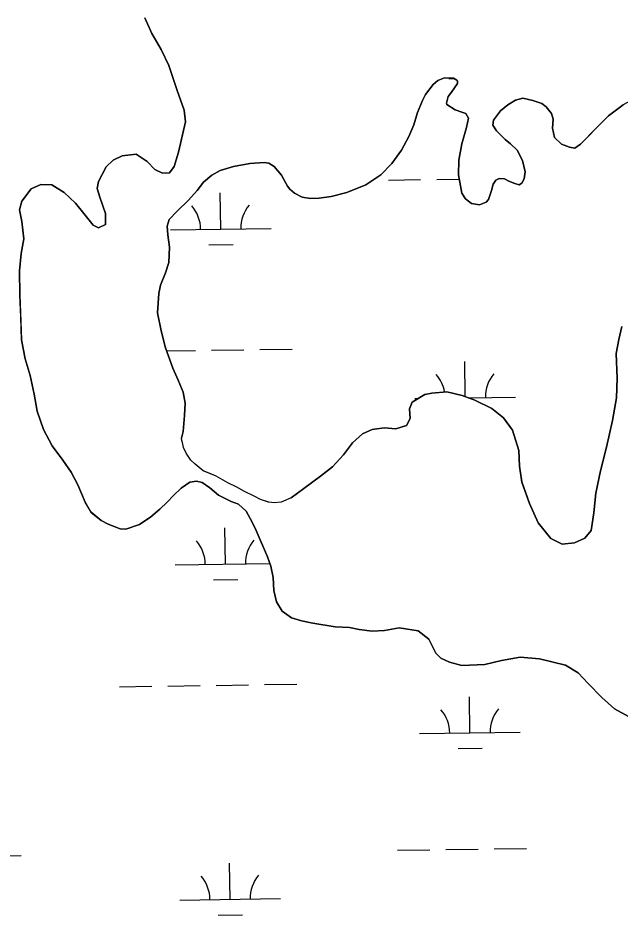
# Model space of a CAD drawing. Extents: x 3767014 to 3805179, y 361544 to 387384.
# Drawn here: x 3777201 to 3777799, y 371251 to 372142 of the extents above; entities that cross this region are included whole.
import ezdxf

# ---------------------------------------------------------------- set-up
doc = ezdxf.new("R2010")
doc.units = 0
doc.layers.add('V-TOPO-SHOR', color=7, linetype='Continuous')
doc.layers.add('V-WETL-SWMP', color=7, linetype='Continuous')

msp = doc.modelspace()

# ---------------------------------------------------------------- linework, layer by layer
at = {"layer": 'V-TOPO-SHOR'}
for points in [[(3777362.882, 371674.944), (3777355.358, 371667.615), (3777349.015, 371661.051), (3777341.888, 371654.108), (3777332.795, 371646.408), (3777321.748, 371638.732), (3777308.006, 371634.222), (3777302.538, 371634.683), (3777290.475, 371639.141), (3777283.485, 371642.752), (3777273.432, 371651.093), (3777267.695, 371660.942), (3777260.492, 371678.24), (3777253.621, 371690.841), (3777245.566, 371702.674), (3777234.804, 371716.889), (3777226.416, 371733.03), (3777220.012, 371751.488), (3777217.103, 371768.337), (3777213.044, 371786.765), (3777208.178, 371803.249), (3777204.514, 371822.064), (3777203.64, 371844.752), (3777202.753, 371866.658), (3777202.284, 371890.513), (3777204.072, 371907.691), (3777206.611, 371922.515), (3777204.883, 371939.738), (3777202.294, 371951.111), (3777204.754, 371959.68), (3777213.906, 371972.07), (3777223.737, 371976.242), (3777234.681, 371976.099), (3777246.701, 371968.515), (3777257.9, 371957.81), (3777266.366, 371947.535), (3777275.598, 371936.077), (3777281.036, 371933.269), (3777287.727, 371936.699), (3777287.87, 371947.644), (3777282.215, 371963.747), (3777279.594, 371972.384), (3777280.858, 371979.404), (3777288.474, 371993.771), (3777295.597, 372000.322), (3777304.258, 372004.902), (3777318.35, 372006.28), (3777329.205, 371999.102), (3777336.92, 371991.18), (3777344.301, 371987.565), (3777351.342, 371987.864), (3777356.113, 371994.058), (3777360.211, 372008.469), (3777363.941, 372024.45), (3777367.252, 372038.481), (3777365.841, 372050.228), (3777359.056, 372069.473), (3777354.915, 372081.648), (3777350.784, 372094.604), (3777343.17, 372110.343), (3777333.995, 372126.1), (3777326.772, 372141.833)], [(3777733.568, 372022.83), (3777731.739, 372032.228), (3777732.247, 372041.209), (3777730.756, 372046.697), (3777725.376, 372053.409), (3777721.118, 372056.591), (3777712.177, 372059.833), (3777702.436, 372061.914), (3777694.99, 372060.058), (3777687.506, 372055.469), (3777680.003, 372049.315), (3777673.238, 372040.027), (3777672.396, 372035.349), (3777676.226, 372029.441), (3777684.713, 372021.124), (3777690.124, 372016.756), (3777696.684, 372010.419), (3777702.019, 372000.191), (3777704.603, 371988.829), (3777703.731, 371981.806), (3777701.33, 371977.54), (3777698.576, 371976.015), (3777694.296, 371977.241), (3777688.467, 371979.662), (3777684.201, 371982.062), (3777678.733, 371982.134), (3777675.585, 371980.612), (3777672.802, 371976.744), (3777671.155, 371970.514), (3777668.304, 371961.564), (3777665.925, 371958.861), (3777659.248, 371956.215), (3777651.451, 371957.488), (3777645.262, 371962.256), (3777641.82, 371967.771), (3777638.539, 371985.786), (3777638.733, 372000.63), (3777641.676, 372016.608), (3777646.188, 372032.959), (3777648.265, 372042.308), (3777645.588, 372046.64), (3777641.701, 372048.254), (3777635.086, 372050.294), (3777626.955, 372055.87), (3777626.58, 372057.048), (3777628.229, 372063.667), (3777631.41, 372067.923), (3777637.382, 372076.44), (3777637.418, 372079.174), (3777636.646, 372079.965), (3777633.548, 372081.96), (3777624.563, 372082.077), (3777617.887, 372079.43), (3777613.148, 372075.584), (3777605.595, 372065.527), (3777602.783, 372059.702), (3777597.546, 372047.66), (3777593.872, 372035.597), (3777589.03, 372023.94), (3777581.821, 372010.362), (3777572.272, 371997.201), (3777561.188, 371986.017), (3777546.211, 371976.056), (3777527.359, 371968.488), (3777512.069, 371964.392), (3777499.934, 371962.598), (3777491.335, 371962.32), (3777483.147, 371963.6), (3777475.387, 371967.608), (3777470.75, 371971.575), (3777468.446, 371974.731), (3777462.73, 371985.745), (3777455.417, 371994.043), (3777449.994, 371997.631), (3777445.312, 371998.084), (3777431.234, 371997.097), (3777414.789, 371994.187), (3777401.841, 371990.058), (3777393.577, 371985.478), (3777385.281, 371978.554), (3777378.924, 371970.434), (3777370.204, 371960.78), (3777359.122, 371949.987), (3777351.198, 371941.496), (3777349.158, 371934.881), (3777349.826, 371926.277), (3777351.231, 371914.147), (3777350.639, 371898.918), (3777347.383, 371888.803), (3777342.531, 371876.363), (3777340.862, 371868.181), (3777339.439, 371849.057), (3777343.109, 371831.037), (3777347.577, 371814.18), (3777354.737, 371794.16), (3777360.048, 371781.981), (3777364.971, 371770.195), (3777366.781, 371759.232), (3777366.233, 371747.128), (3777364.85, 371731.129), (3777363.202, 371724.508)], [(3777844.06, 372076.858), (3777827.149, 372068.486), (3777815.75, 372063.165), (3777801.977, 372055.532), (3777787.375, 372044.393), (3777775.499, 372032.437), (3777766.787, 372023.565), (3777759.66, 372016.235), (3777753.749, 372012.408), (3777748.68, 372013.253), (3777740.519, 372016.487), (3777733.568, 372022.83)], [(3777795.432, 371764.559), (3777796.077, 371784.084), (3777794.838, 371808.714), (3777797.75, 371822.349), (3777800.654, 371835.204)], [(3777576.247, 371733.83), (3777586.839, 371737.208), (3777590.448, 371744.191), (3777589.788, 371753.577), (3777592.219, 371760.186), (3777604.82, 371767.835), (3777611.874, 371769.306), (3777626.736, 371770.674), (3777641.924, 371766.959), (3777654.753, 371762.103), (3777671.448, 371754.071), (3777683.044, 371744.544), (3777691.869, 371732.317), (3777698.248, 371712.306), (3777698.826, 371696.674), (3777701.355, 371681.013), (3777708.892, 371659.818), (3777717.624, 371640.558), (3777729.92, 371624.77), (3777741.176, 371619.153), (3777753.696, 371620.552), (3777763.913, 371625.106), (3777770.266, 371632.837), (3777772.838, 371650.385), (3777774.657, 371669.894), (3777779.247, 371692.102), (3777785.411, 371715.464), (3777791.229, 371741.955), (3777795.432, 371764.559)], [(3777472.208, 371665.259), (3777484.83, 371674.471), (3777501.401, 371686.755), (3777513.24, 371695.977), (3777524.336, 371707.944), (3777533.089, 371719.941), (3777542.973, 371728.797), (3777552.793, 371732.964), (3777564.538, 371734.764), (3777576.247, 371733.83)], [(3777365.348, 371715.138), (3777364.242, 371720.236), (3777363.484, 371722.2), (3777363.202, 371724.508)], [(3777472.208, 371665.259), (3777462.38, 371661.088), (3777455.333, 371660.397), (3777449.867, 371660.86), (3777441.693, 371663.705), (3777435.48, 371666.914), (3777425.768, 371671.733), (3777418.393, 371675.739), (3777409.458, 371680.157), (3777397.819, 371686.956), (3777390.819, 371689.782), (3777384.986, 371692.207), (3777376.86, 371698.568), (3777372.61, 371702.533), (3777368.01, 371709.629), (3777365.348, 371715.138)], [(3777448.663, 371606.617), (3777437.396, 371632.917), (3777433.595, 371641.177), (3777427.484, 371652.203), (3777419.753, 371658.952), (3777412.753, 371661.78), (3777399.93, 371667.813), (3777391.427, 371675.352), (3777383.675, 371680.535), (3777378.22, 371681.781), (3777371.557, 371680.695), (3777362.882, 371674.944)], [(3777530.3, 371536.745), (3777515.851, 371537.327), (3777493.628, 371540.743), (3777482.332, 371543.233), (3777472.602, 371546.096), (3777463.314, 371552.861), (3777457.571, 371561.921), (3777454.987, 371573.284), (3777454.372, 371586.184), (3777452.179, 371597.542), (3777448.663, 371606.617)], [(3777807.308, 371448.339), (3777793.345, 371455.946), (3777780.596, 371467.052), (3777767.104, 371480.902), (3777757.085, 371491.583), (3777744.682, 371499.169), (3777718.98, 371505.366), (3777699.469, 371507.182), (3777681.063, 371503.908), (3777664.602, 371499.826), (3777641.539, 371498.956), (3777629.472, 371502.239), (3777620.93, 371506.259), (3777615.912, 371511.012), (3777612.49, 371518.088), (3777609.066, 371525.166), (3777598.23, 371533.122), (3777579.517, 371536.1), (3777565.03, 371533.557), (3777552.519, 371532.938), (3777539.649, 371534.671), (3777530.3, 371536.745)]]:
    msp.add_lwpolyline(points, dxfattribs=at)
at = {"layer": 'V-WETL-SWMP'}
for p, q in [((3777628.725, 372081.615), (3777633.969, 372081.688)), ((3777568.712, 371980.771), (3777600.709, 371981.216)), ((3777616.707, 371981.438), (3777639.274, 371981.751)), ((3777402.309, 371932.025), (3777401.809, 371968.022)), ((3777352.314, 371931.331), (3777452.304, 371932.72)), ((3777390.524, 371916.429), (3777414.522, 371916.762)), ((3777348.644, 371811.197), (3777377.135, 371811.593)), ((3777393.134, 371811.815), (3777425.13, 371812.26)), ((3777441.129, 371812.482), (3777473.126, 371812.926)), ((3777645.114, 371765.752), (3777644.63, 371800.565)), ((3777595.135, 371763.874), (3777598.368, 371763.919)), ((3777648.129, 371764.61), (3777695.125, 371765.263)), ((3777406.931, 371599.383), (3777406.431, 371635.38)), ((3777356.936, 371598.689), (3777451.227, 371599.998)), ((3777395.146, 371583.787), (3777419.144, 371584.12)), ((3777301.765, 371477.84), (3777333.762, 371478.284)), ((3777349.76, 371478.506), (3777381.757, 371478.951)), ((3777397.756, 371479.173), (3777429.753, 371479.618)), ((3777445.751, 371479.84), (3777477.748, 371480.284)), ((3777649.752, 371431.927), (3777649.252, 371467.923)), ((3777599.757, 371431.232), (3777699.747, 371432.621)), ((3777637.968, 371416.331), (3777661.965, 371416.664)), ((3777577.955, 371315.486), (3777609.952, 371315.931)), ((3777625.95, 371316.153), (3777657.947, 371316.597)), ((3777673.945, 371316.82), (3777705.942, 371317.264)), ((3777172.086, 371309.848), (3777204.083, 371310.293)), ((3777411.552, 371266.74), (3777411.052, 371302.737)), ((3777361.557, 371266.046), (3777461.547, 371267.435)), ((3777399.767, 371251.144), (3777423.765, 371251.477))]:
    msp.add_line(p, q, dxfattribs=at)
for points in [[(3777326.772, 372141.834), (3777333.994, 372126.101), (3777343.171, 372110.342), (3777350.784, 372094.604), (3777354.915, 372081.648), (3777359.056, 372069.474), (3777365.842, 372050.228), (3777367.252, 372038.481), (3777360.212, 372008.469), (3777356.114, 371994.057), (3777351.341, 371987.864), (3777344.3, 371987.566), (3777336.919, 371991.181), (3777329.204, 371999.101), (3777318.351, 372006.281), (3777304.258, 372004.901), (3777295.597, 372000.323), (3777288.474, 371993.77), (3777280.857, 371979.404), (3777279.593, 371972.383), (3777282.216, 371963.748), (3777287.87, 371947.644), (3777287.726, 371936.699), (3777281.035, 371933.268), (3777275.599, 371936.076), (3777266.366, 371947.535), (3777257.899, 371957.811), (3777246.701, 371968.514), (3777234.681, 371976.099), (3777223.736, 371976.243), (3777213.907, 371972.071), (3777204.753, 371959.68), (3777202.295, 371951.111), (3777204.882, 371939.739), (3777206.612, 371922.514), (3777204.072, 371907.691), (3777202.283, 371890.512), (3777202.753, 371866.657), (3777204.514, 371822.065), (3777208.178, 371803.25), (3777213.044, 371786.766), (3777217.104, 371768.338), (3777220.011, 371751.489), (3777226.415, 371733.03), (3777234.805, 371716.89), (3777245.566, 371702.675), (3777253.621, 371690.84), (3777260.493, 371678.24), (3777267.695, 371660.943), (3777273.431, 371651.094), (3777283.486, 371642.752), (3777290.476, 371639.142), (3777302.538, 371634.683), (3777308.005, 371634.221), (3777321.748, 371638.732), (3777332.795, 371646.407), (3777341.888, 371654.107), (3777349.016, 371661.051), (3777355.358, 371667.614), (3777362.882, 371674.944), (3777371.558, 371680.695), (3777378.219, 371681.781), (3777383.676, 371680.536), (3777391.428, 371675.352), (3777399.93, 371667.813), (3777412.753, 371661.78), (3777419.753, 371658.952), (3777427.484, 371652.204), (3777433.595, 371641.177), (3777437.396, 371632.917), (3777448.663, 371606.617), (3777452.178, 371597.543), (3777454.373, 371586.185), (3777454.986, 371573.284), (3777457.572, 371561.921), (3777463.313, 371552.86), (3777472.601, 371546.096), (3777482.331, 371543.234), (3777493.628, 371540.742), (3777515.852, 371537.326), (3777530.3, 371536.746), (3777539.649, 371534.67), (3777552.519, 371532.939), (3777565.029, 371533.556), (3777579.517, 371536.101), (3777598.231, 371533.122), (3777609.066, 371525.166), (3777615.913, 371511.012), (3777620.93, 371506.258), (3777629.472, 371502.239), (3777641.54, 371498.956), (3777664.602, 371499.826), (3777681.064, 371503.908), (3777699.469, 371507.183), (3777718.98, 371505.365)], [(3777552.794, 371732.965), (3777542.972, 371728.796), (3777533.089, 371719.94), (3777524.337, 371707.943), (3777513.241, 371695.977), (3777501.4, 371686.756), (3777484.831, 371674.471), (3777472.208, 371665.26), (3777462.379, 371661.088), (3777455.333, 371660.398), (3777449.866, 371660.861), (3777441.693, 371663.705), (3777435.479, 371666.914), (3777425.768, 371671.733), (3777418.393, 371675.739), (3777409.458, 371680.156), (3777397.818, 371686.955), (3777384.986, 371692.206), (3777376.859, 371698.567), (3777372.61, 371702.533), (3777368.011, 371709.63), (3777365.347, 371715.139), (3777364.241, 371720.236), (3777363.484, 371722.2), (3777363.202, 371724.509), (3777364.851, 371731.129), (3777366.233, 371747.128), (3777366.782, 371759.232), (3777364.972, 371770.195), (3777360.048, 371781.98), (3777354.738, 371794.161), (3777347.577, 371814.18), (3777343.109, 371831.037), (3777339.439, 371849.057), (3777340.861, 371868.182), (3777342.531, 371876.364), (3777347.382, 371888.803), (3777350.64, 371898.918), (3777351.23, 371914.147), (3777349.826, 371926.276), (3777349.158, 371934.88), (3777351.198, 371941.495), (3777359.122, 371949.986), (3777370.203, 371960.78), (3777378.924, 371970.433), (3777385.282, 371978.554), (3777393.577, 371985.478), (3777401.841, 371990.058), (3777414.788, 371994.186), (3777431.234, 371997.096), (3777445.312, 371998.084), (3777449.994, 371997.632), (3777455.417, 371994.044), (3777462.731, 371985.744), (3777468.447, 371974.73), (3777470.75, 371971.575), (3777475.386, 371967.607), (3777483.147, 371963.599), (3777491.335, 371962.319), (3777499.934, 371962.598), (3777512.068, 371964.392), (3777527.358, 371968.489), (3777546.21, 371976.056), (3777561.187, 371986.018), (3777572.272, 371997.202), (3777581.821, 372010.361), (3777589.031, 372023.94), (3777593.872, 372035.597), (3777597.546, 372047.66), (3777602.783, 372059.703), (3777605.594, 372065.526), (3777613.148, 372075.585), (3777617.887, 372079.43), (3777624.563, 372082.077), (3777633.547, 372081.96), (3777636.647, 372079.966), (3777637.418, 372079.174), (3777637.382, 372076.44), (3777631.41, 372067.923), (3777628.229, 372063.667), (3777626.58, 372057.047), (3777626.955, 372055.87), (3777635.086, 372050.294), (3777641.701, 372048.254), (3777645.587, 372046.64), (3777648.265, 372042.308), (3777646.189, 372032.959), (3777641.677, 372016.609), (3777638.733, 372000.63), (3777638.539, 371985.786), (3777641.819, 371967.772), (3777645.263, 371962.257), (3777651.452, 371957.488), (3777659.249, 371956.214), (3777665.925, 371958.861), (3777668.304, 371961.565), (3777671.156, 371970.513), (3777672.801, 371976.743), (3777675.586, 371980.613), (3777678.732, 371982.134), (3777684.2, 371982.063)], [(3777684.2, 371982.063), (3777688.466, 371979.663), (3777694.295, 371977.242), (3777698.576, 371976.014), (3777701.331, 371977.541), (3777703.731, 371981.807), (3777704.604, 371988.828), (3777702.018, 372000.192), (3777696.683, 372010.419), (3777690.124, 372016.756), (3777684.712, 372021.124), (3777676.226, 372029.44), (3777672.396, 372035.35), (3777673.239, 372040.027), (3777680.002, 372049.315), (3777687.506, 372055.468), (3777694.989, 372060.058), (3777702.436, 372061.914), (3777712.176, 372059.833), (3777721.119, 372056.591), (3777725.375, 372053.409), (3777730.757, 372046.697), (3777732.247, 372041.208), (3777731.739, 372032.229), (3777733.569, 372022.829)], [(3777733.569, 372022.829), (3777740.519, 372016.487), (3777748.681, 372013.254), (3777753.748, 372012.407), (3777759.659, 372016.236), (3777775.498, 372032.437), (3777787.375, 372044.393), (3777801.977, 372055.532)], [(3777800.654, 371835.204), (3777797.751, 371822.349), (3777794.838, 371808.713), (3777796.078, 371784.084), (3777795.431, 371764.558), (3777791.229, 371741.954), (3777785.412, 371715.464), (3777779.246, 371692.103), (3777774.658, 371669.894), (3777772.839, 371650.384), (3777770.266, 371632.837), (3777763.913, 371625.107), (3777753.696, 371620.552), (3777741.176, 371619.153), (3777729.92, 371624.77), (3777717.624, 371640.559), (3777708.891, 371659.817), (3777701.355, 371681.012), (3777698.825, 371696.673), (3777698.248, 371712.307), (3777691.869, 371732.316), (3777683.043, 371744.543), (3777671.448, 371754.071), (3777654.753, 371762.103), (3777641.924, 371766.959), (3777626.736, 371770.674), (3777611.873, 371769.306), (3777604.821, 371767.836), (3777592.219, 371760.187), (3777589.788, 371753.577), (3777590.447, 371744.192), (3777586.839, 371737.207), (3777576.246, 371733.83), (3777564.538, 371734.765), (3777552.794, 371732.965)], [(3777718.98, 371505.365), (3777744.683, 371499.168), (3777757.086, 371491.582), (3777767.104, 371480.903), (3777780.596, 371467.052), (3777793.344, 371455.946), (3777807.309, 371448.34)]]:
    msp.add_lwpolyline(points, dxfattribs=at)
for centre, start, end in [((3777347.065, 371931.733), 0.024037, 41.567696), ((3777457.54, 371933.267), 140.024034, 181.567693), ((3777589.886, 371764.276), 10.130666, 41.567696), ((3777700.361, 371765.811), 140.024034, 181.567693), ((3777351.687, 371599.091), 0.024037, 41.567696), ((3777462.162, 371600.625), 140.024034, 181.567692), ((3777594.508, 371431.634), 0.024037, 41.567696), ((3777704.983, 371433.169), 140.024034, 181.567692), ((3777356.307, 371266.448), 0.024037, 41.567696), ((3777466.783, 371267.982), 140.024034, 181.567692)]:
    msp.add_arc(centre, 35.246, start, end, dxfattribs=at)

doc.saveas('drawing.dxf')
